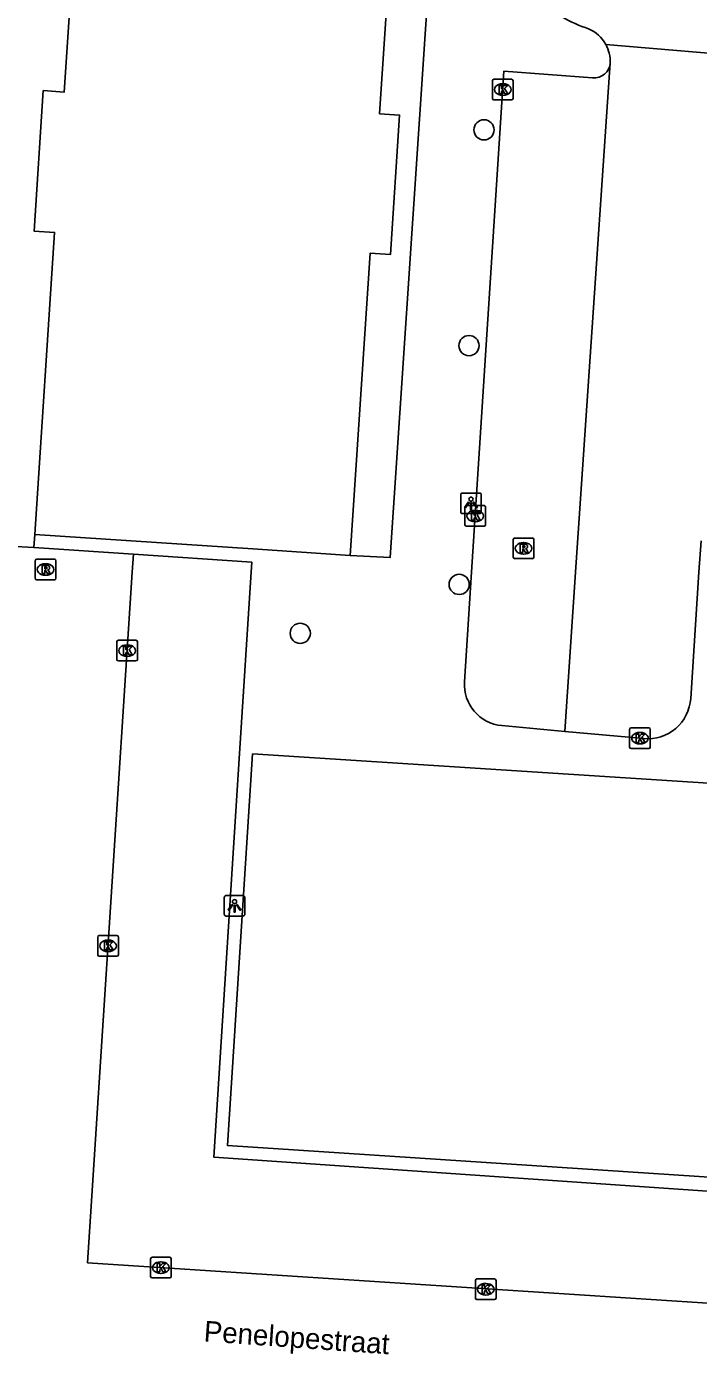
# Model space of a CAD drawing. Extents: x 161848 to 162726, y 385382 to 386521.
# Drawn here: x 161921.1 to 161953.7, y 385462.1 to 385526.4 of the extents above; entities that cross this region are included whole.
import ezdxf

# ---------------------------------------------------------------- set-up
doc = ezdxf.new("R2010")
doc.units = 0
for name, color, linetype in [('IMGEO_Boom', 7, 'Continuous'), ('IMGEO_Kolk', 7, 'Continuous'), ('IMGEO_Lichtpunt', 7, 'Continuous'), ('IMGEO_Openbare_ruimte_label', 7, 'Continuous'), ('IMGEO_Pand', 7, 'Continuous'), ('IMGEO_Rijbaan_lokaal_open', 7, 'Continuous'), ('IMGEO_Rioolput', 7, 'Continuous'), ('IMGEO_Voetpad_open', 7, 'Continuous')]:
    doc.layers.add(name, color=color, linetype=linetype)

msp = doc.modelspace()

# ---------------------------------------------------------------- linework, layer by layer
at = {"layer": 'IMGEO_Boom'}
for centre in [(161943.28, 385521.4), (161942.555, 385510.957), (161942.08, 385499.4), (161934.382, 385497.033)]:
    msp.add_circle(centre, 0.489, dxfattribs=at)
at = {"layer": 'IMGEO_Kolk'}
for p, q in [((161943.689, 385522.925), (161943.689, 385523.777)), ((161943.764, 385523.851), (161944.616, 385523.851)), ((161944.69, 385523.777), (161944.69, 385522.925)), ((161944.2, 385523.071), (161944.175, 385523.071)), ((161944.177, 385523.631), (161944.202, 385523.631)), ((161944.616, 385522.851), (161943.764, 385522.851)), ((161942.356, 385502.288), (161942.356, 385503.14)), ((161942.431, 385503.214), (161943.283, 385503.214)), ((161943.357, 385503.14), (161943.357, 385502.288)), ((161942.844, 385502.994), (161942.869, 385502.994)), ((161943.283, 385502.214), (161942.431, 385502.214)), ((161942.867, 385502.434), (161942.842, 385502.434)), ((161925.575, 385496.695), (161926.427, 385496.695)), ((161925.5, 385495.769), (161925.5, 385496.621)), ((161925.988, 385496.475), (161926.013, 385496.475)), ((161926.501, 385496.621), (161926.501, 385495.769)), ((161926.427, 385495.695), (161925.575, 385495.695)), ((161926.011, 385495.915), (161925.986, 385495.915)), ((161950.333, 385491.53), (161950.333, 385492.382)), ((161950.408, 385492.456), (161951.26, 385492.456)), ((161950.821, 385492.236), (161950.846, 385492.236)), ((161951.334, 385492.382), (161951.334, 385491.53)), ((161950.844, 385491.676), (161950.819, 385491.676)), ((161951.26, 385491.456), (161950.408, 385491.456)), ((161924.575, 385481.479), (161924.575, 385482.331)), ((161924.65, 385482.405), (161925.502, 385482.405)), ((161925.063, 385482.185), (161925.088, 385482.185)), ((161925.576, 385482.331), (161925.576, 385481.479)), ((161925.502, 385481.405), (161924.65, 385481.405)), ((161925.086, 385481.625), (161925.061, 385481.625)), ((161927.133, 385465.907), (161927.133, 385466.759)), ((161927.208, 385466.833), (161928.06, 385466.833)), ((161927.621, 385466.613), (161927.646, 385466.613)), ((161928.134, 385466.759), (161928.134, 385465.907)), ((161928.06, 385465.833), (161927.208, 385465.833)), ((161927.644, 385466.053), (161927.619, 385466.053)), ((161942.864, 385464.859), (161942.864, 385465.711)), ((161942.939, 385465.785), (161943.791, 385465.785)), ((161943.352, 385465.565), (161943.377, 385465.565)), ((161943.865, 385465.711), (161943.865, 385464.859)), ((161943.791, 385464.785), (161942.939, 385464.785)), ((161943.375, 385465.005), (161943.35, 385465.005))]:
    msp.add_line(p, q, dxfattribs=at)
for points in [[(161943.689, 385522.925), (161943.689, 385523.777)], [(161943.764, 385523.851), (161944.616, 385523.851)], [(161944.69, 385523.777), (161944.69, 385522.925)], [(161944.01, 385523.551), (161944.133, 385523.551), (161944.133, 385523.4), (161944.263, 385523.551), (161944.427, 385523.551), (161944.281, 385523.4), (161944.434, 385523.151), (161944.282, 385523.151), (161944.197, 385523.315), (161944.133, 385523.248), (161944.133, 385523.151), (161944.01, 385523.151), (161944.01, 385523.551)], [(161944.616, 385522.851), (161943.764, 385522.851)], [(161942.356, 385502.288), (161942.356, 385503.14)], [(161942.431, 385503.214), (161943.283, 385503.214)], [(161943.357, 385503.14), (161943.357, 385502.288)], [(161942.677, 385502.914), (161942.8, 385502.914), (161942.8, 385502.763), (161942.93, 385502.914), (161943.094, 385502.914), (161942.948, 385502.763), (161943.101, 385502.514), (161942.949, 385502.514), (161942.864, 385502.678), (161942.8, 385502.611), (161942.8, 385502.514), (161942.677, 385502.514), (161942.677, 385502.914)], [(161943.283, 385502.214), (161942.431, 385502.214)], [(161925.575, 385496.695), (161926.427, 385496.695)], [(161925.5, 385495.769), (161925.5, 385496.621)], [(161925.821, 385496.395), (161925.944, 385496.395), (161925.944, 385496.244), (161926.074, 385496.395), (161926.238, 385496.395), (161926.092, 385496.244), (161926.245, 385495.995), (161926.093, 385495.995), (161926.008, 385496.159), (161925.944, 385496.092), (161925.944, 385495.995), (161925.821, 385495.995), (161925.821, 385496.395)], [(161926.501, 385496.621), (161926.501, 385495.769)], [(161926.427, 385495.695), (161925.575, 385495.695)], [(161950.333, 385491.53), (161950.333, 385492.382)], [(161950.408, 385492.456), (161951.26, 385492.456)], [(161951.334, 385492.382), (161951.334, 385491.53)], [(161950.654, 385492.156), (161950.777, 385492.156), (161950.777, 385492.005), (161950.907, 385492.156), (161951.071, 385492.156), (161950.925, 385492.005), (161951.078, 385491.756), (161950.926, 385491.756), (161950.841, 385491.92), (161950.777, 385491.853), (161950.777, 385491.756), (161950.654, 385491.756), (161950.654, 385492.156)], [(161951.26, 385491.456), (161950.408, 385491.456)], [(161924.575, 385481.479), (161924.575, 385482.331)], [(161924.65, 385482.405), (161925.502, 385482.405)], [(161924.896, 385482.105), (161925.019, 385482.105), (161925.019, 385481.954), (161925.149, 385482.105), (161925.313, 385482.105), (161925.167, 385481.954), (161925.32, 385481.705), (161925.168, 385481.705), (161925.083, 385481.869), (161925.019, 385481.802), (161925.019, 385481.705), (161924.896, 385481.705), (161924.896, 385482.105)], [(161925.576, 385482.331), (161925.576, 385481.479)], [(161925.502, 385481.405), (161924.65, 385481.405)], [(161927.133, 385465.907), (161927.133, 385466.759)], [(161927.208, 385466.833), (161928.06, 385466.833)], [(161927.454, 385466.533), (161927.577, 385466.533), (161927.577, 385466.382), (161927.707, 385466.533), (161927.871, 385466.533), (161927.725, 385466.382), (161927.878, 385466.133), (161927.726, 385466.133), (161927.641, 385466.297), (161927.577, 385466.23), (161927.577, 385466.133), (161927.454, 385466.133), (161927.454, 385466.533)], [(161928.134, 385466.759), (161928.134, 385465.907)], [(161928.06, 385465.833), (161927.208, 385465.833)], [(161942.864, 385464.859), (161942.864, 385465.711)], [(161942.939, 385465.785), (161943.791, 385465.785)], [(161943.185, 385465.485), (161943.308, 385465.485), (161943.308, 385465.334), (161943.438, 385465.485), (161943.602, 385465.485), (161943.456, 385465.334), (161943.609, 385465.085), (161943.457, 385465.085), (161943.372, 385465.249), (161943.308, 385465.182), (161943.308, 385465.085), (161943.185, 385465.085), (161943.185, 385465.485)], [(161943.865, 385465.711), (161943.865, 385464.859)], [(161943.791, 385464.785), (161942.939, 385464.785)]]:
    msp.add_lwpolyline(points, dxfattribs=at)
for centre, start, end in [((161943.766, 385523.775), 91.55205, 178.44795), ((161943.766, 385523.775), 91.55205, 178.44795), ((161944.614, 385523.775), 1.55205, 88.44795), ((161944.614, 385523.775), 1.55205, 88.44795), ((161943.766, 385522.927), 181.55205, 268.44795), ((161943.766, 385522.927), 181.55205, 268.44795), ((161944.614, 385522.927), 271.55205, 358.44795), ((161944.614, 385522.927), 271.55205, 358.44795), ((161942.433, 385503.138), 91.55205, 178.44795), ((161942.433, 385503.138), 91.55205, 178.44795), ((161943.281, 385503.138), 1.55205, 88.44795), ((161943.281, 385503.138), 1.55205, 88.44795), ((161942.433, 385502.29), 181.55205, 268.44795), ((161942.433, 385502.29), 181.55205, 268.44795), ((161943.281, 385502.29), 271.55205, 358.44795), ((161943.281, 385502.29), 271.55205, 358.44795), ((161925.577, 385496.619), 91.55205, 178.44795), ((161925.577, 385496.619), 91.55205, 178.44795), ((161926.425, 385496.619), 1.55205, 88.44795), ((161926.425, 385496.619), 1.55205, 88.44795), ((161925.577, 385495.771), 181.55205, 268.44795), ((161925.577, 385495.771), 181.55205, 268.44795), ((161926.425, 385495.771), 271.55205, 358.44795), ((161926.425, 385495.771), 271.55205, 358.44795), ((161950.41, 385492.38), 91.55205, 178.44795), ((161950.41, 385492.38), 91.55205, 178.44795), ((161951.258, 385492.38), 1.55205, 88.44795), ((161951.258, 385492.38), 1.55205, 88.44795), ((161950.41, 385491.532), 181.55205, 268.44795), ((161950.41, 385491.532), 181.55205, 268.44795), ((161951.258, 385491.532), 271.55205, 358.44795), ((161951.258, 385491.532), 271.55205, 358.44795), ((161924.652, 385482.329), 91.55205, 178.44795), ((161924.652, 385482.329), 91.55205, 178.44795), ((161925.5, 385482.329), 1.55205, 88.44795), ((161925.5, 385482.329), 1.55205, 88.44795), ((161924.652, 385481.481), 181.55205, 268.44795), ((161924.652, 385481.481), 181.55205, 268.44795), ((161925.5, 385481.481), 271.55205, 358.44795), ((161925.5, 385481.481), 271.55205, 358.44795), ((161927.21, 385466.757), 91.55205, 178.44795), ((161927.21, 385466.757), 91.55205, 178.44795), ((161928.058, 385466.757), 1.55205, 88.44795), ((161928.058, 385466.757), 1.55205, 88.44795), ((161927.21, 385465.909), 181.55205, 268.44795), ((161927.21, 385465.909), 181.55205, 268.44795), ((161928.058, 385465.909), 271.55205, 358.44795), ((161928.058, 385465.909), 271.55205, 358.44795), ((161942.941, 385465.709), 91.55205, 178.44795), ((161942.941, 385465.709), 91.55205, 178.44795), ((161943.789, 385465.709), 1.55205, 88.44795), ((161943.789, 385465.709), 1.55205, 88.44795), ((161942.941, 385464.861), 181.55205, 268.44795), ((161942.941, 385464.861), 181.55205, 268.44795), ((161943.789, 385464.861), 271.55205, 358.44795), ((161943.789, 385464.861), 271.55205, 358.44795)]:
    msp.add_arc(centre, 0.0765, start, end, dxfattribs=at)
for centre, major_axis, ratio, start_param, end_param in [((161944.176, 385523.351), (-0.387, 0.002), 0.722429, 4.712389, 7.853982), ((161944.201, 385523.351), (-0.39, 0.002), 0.717154, 1.570796, 4.712389), ((161942.843, 385502.714), (-0.387, 0.002), 0.722429, 4.712389, 7.853982), ((161942.868, 385502.714), (-0.39, 0.002), 0.717154, 1.570796, 4.712389), ((161925.987, 385496.195), (-0.387, 0.002), 0.722429, 4.712389, 7.853982), ((161926.012, 385496.195), (-0.39, 0.002), 0.717154, 1.570796, 4.712389), ((161950.82, 385491.956), (-0.387, 0.002), 0.722429, 4.712389, 7.853982), ((161950.845, 385491.956), (-0.39, 0.002), 0.717154, 1.570796, 4.712389), ((161925.062, 385481.905), (-0.387, 0.002), 0.722429, 4.712389, 7.853982), ((161925.087, 385481.905), (-0.39, 0.002), 0.717154, 1.570796, 4.712389), ((161927.62, 385466.333), (-0.387, 0.002), 0.722429, 4.712389, 7.853982), ((161927.645, 385466.333), (-0.39, 0.002), 0.717154, 1.570796, 4.712389), ((161943.351, 385465.285), (-0.387, 0.002), 0.722429, 4.712389, 7.853982), ((161943.376, 385465.285), (-0.39, 0.002), 0.717154, 1.570796, 4.712389)]:
    msp.add_ellipse(centre, major_axis=major_axis, ratio=ratio, start_param=start_param, end_param=end_param, dxfattribs=at)
at = {"layer": 'IMGEO_Lichtpunt'}
for p, q in [((161943.055, 385503.822), (161942.247, 385503.822)), ((161943.055, 385503.822), (161942.247, 385503.822)), ((161942.153, 385503.727), (161942.153, 385502.92)), ((161942.153, 385503.727), (161942.153, 385502.92)), ((161943.149, 385502.92), (161943.149, 385503.727)), ((161943.149, 385502.92), (161943.149, 385503.727)), ((161942.247, 385502.826), (161943.055, 385502.826)), ((161942.247, 385502.826), (161943.055, 385502.826)), ((161930.702, 385484.249), (161930.702, 385483.442)), ((161930.702, 385484.249), (161930.702, 385483.442)), ((161931.604, 385484.344), (161930.796, 385484.344)), ((161931.604, 385484.344), (161930.796, 385484.344)), ((161931.698, 385483.442), (161931.698, 385484.249)), ((161931.698, 385483.442), (161931.698, 385484.249)), ((161930.796, 385483.348), (161931.604, 385483.348)), ((161930.796, 385483.348), (161931.604, 385483.348))]:
    msp.add_line(p, q, dxfattribs=at)
for points in [[(161942.527, 385503.391), (161942.566, 385503.363), (161942.378, 385503.101), (161942.34, 385503.128), (161942.527, 385503.391)], [(161942.629, 385503.343), (161942.676, 385503.343), (161942.676, 385503.021), (161942.629, 385503.021), (161942.629, 385503.343)], [(161942.739, 385503.363), (161942.777, 385503.39), (161942.964, 385503.128), (161942.925, 385503.1), (161942.739, 385503.363)], [(161931.076, 385483.913), (161931.115, 385483.885), (161930.927, 385483.623), (161930.889, 385483.65), (161931.076, 385483.913)], [(161931.178, 385483.865), (161931.225, 385483.865), (161931.225, 385483.543), (161931.178, 385483.543), (161931.178, 385483.865)], [(161931.288, 385483.885), (161931.326, 385483.912), (161931.513, 385483.65), (161931.474, 385483.622), (161931.288, 385483.885)]]:
    msp.add_lwpolyline(points, dxfattribs=at)
for centre in [(161942.652, 385503.525), (161931.201, 385484.047)]:
    msp.add_circle(centre, 0.0994, dxfattribs=at)
for centre, start, end in [((161942.247, 385503.727), 90, 180), ((161942.247, 385503.727), 90, 180), ((161943.055, 385503.727), 0, 90), ((161943.055, 385503.727), 0, 90), ((161942.247, 385502.92), 180, 270), ((161942.247, 385502.92), 180, 270), ((161943.055, 385502.92), 270, 0), ((161943.055, 385502.92), 270, 360), ((161930.796, 385484.249), 90, 180), ((161930.796, 385484.249), 90, 180), ((161931.604, 385484.249), 0, 90), ((161931.604, 385484.249), 0, 90), ((161930.796, 385483.442), 180, 270), ((161930.796, 385483.442), 180, 270), ((161931.604, 385483.442), 270, 0), ((161931.604, 385483.442), 270, 360)]:
    msp.add_arc(centre, 0.0946, start, end, dxfattribs=at)
at = {"layer": 'IMGEO_Pand'}
for points in [[(161921.522, 385501.814), (161922.49, 385516.433), (161921.491, 385516.499), (161921.941, 385523.3), (161922.958, 385523.233), (161923.902, 385537.482), (161920.343, 385537.718), (161921.301, 385552.184), (161920.286, 385552.252), (161920.73, 385558.966), (161921.757, 385558.898), (161922.725, 385573.521), (161937.991, 385572.511)], [(161936.339, 385548.108), (161935.601, 385536.955), (161939.183, 385536.718), (161938.221, 385522.178), (161939.194, 385522.114), (161938.747, 385515.366), (161937.764, 385515.432), (161936.796, 385500.803)], [(161936.796, 385500.803), (161932.091, 385501.114), (161921.522, 385501.814)], [(161959.412, 385489.446), (161932.077, 385491.193), (161930.866, 385472.24), (161968.434, 385469.781)]]:
    msp.add_lwpolyline(points, dxfattribs=at)
at = {"layer": 'IMGEO_Rijbaan_lokaal_open'}
for points in [[(161956.819, 385524.879), (161949.175, 385525.537)], [(161949.396, 385524.643), (161947.709, 385500), (161947.197, 385492.288)], [(161920.322, 385501.259), (161921.48, 385501.182)], [(161921.48, 385501.182), (161926.302, 385500.859)], [(161953.29, 385493.878), (161953.69, 385500), (161953.795, 385501.507)], [(161989.02, 385462.302), (161973.719, 385463.339), (161924.082, 385466.568), (161926.246, 385500), (161926.302, 385500.859)], [(161947.197, 385492.288), (161951.02, 385491.938)]]:
    msp.add_lwpolyline(points, dxfattribs=at)
for centre, radius, start, end in [((161950.227, 385532.297), 6.29, 227.2962, 252.54195), ((161947.634, 385524.681), 1.763, 29.06328, 66.39617), ((161947.63, 385524.681), 1.766, 358.77564, 28.99505), ((161951.21, 385494.014), 2.084, 264.77146, 356.26463)]:
    msp.add_arc(centre, radius, start, end, dxfattribs=at)
at = {"layer": 'IMGEO_Rioolput'}
for p, q in [((161944.697, 385500.72), (161944.697, 385501.572)), ((161944.772, 385501.646), (161945.624, 385501.646)), ((161945.185, 385501.426), (161945.21, 385501.426)), ((161945.698, 385501.572), (161945.698, 385500.72)), ((161921.549, 385499.695), (161921.549, 385500.547)), ((161921.624, 385500.621), (161922.476, 385500.621)), ((161922.55, 385500.547), (161922.55, 385499.695)), ((161945.624, 385500.646), (161944.772, 385500.646)), ((161945.208, 385500.866), (161945.183, 385500.866)), ((161922.037, 385500.401), (161922.062, 385500.401)), ((161922.476, 385499.621), (161921.624, 385499.621)), ((161922.06, 385499.841), (161922.035, 385499.841))]:
    msp.add_line(p, q, dxfattribs=at)
for points in [[(161944.697, 385500.72), (161944.697, 385501.572)], [(161944.772, 385501.646), (161945.624, 385501.646)], [(161945.286, 385501.344), (161945.034, 385501.346), (161945.034, 385500.946)], [(161945.212, 385501.265), (161945.158, 385501.265), (161945.158, 385501.184)], [(161945.158, 385501.184), (161945.21, 385501.184)], [(161945.698, 385501.572), (161945.698, 385500.72)], [(161921.549, 385499.695), (161921.549, 385500.547)], [(161921.624, 385500.621), (161922.476, 385500.621)], [(161922.55, 385500.547), (161922.55, 385499.695)], [(161945.624, 385500.646), (161944.772, 385500.646)], [(161945.034, 385500.946), (161945.158, 385500.946), (161945.158, 385501.108), (161945.169, 385501.108)], [(161945.216, 385501.079), (161945.287, 385500.946), (161945.427, 385500.946), (161945.362, 385501.072)], [(161922.138, 385500.319), (161921.886, 385500.321), (161921.886, 385499.921)], [(161921.886, 385499.921), (161922.01, 385499.921), (161922.01, 385500.083), (161922.021, 385500.083)], [(161922.064, 385500.24), (161922.01, 385500.24), (161922.01, 385500.159)], [(161922.01, 385500.159), (161922.062, 385500.159)], [(161922.068, 385500.054), (161922.139, 385499.921), (161922.279, 385499.921), (161922.214, 385500.047)], [(161922.476, 385499.621), (161921.624, 385499.621)]]:
    msp.add_lwpolyline(points, dxfattribs=at)
for centre, radius, start, end in [((161944.774, 385501.57), 0.0765, 91.55205, 178.44795), ((161944.774, 385501.57), 0.0765, 91.55205, 178.44795), ((161945.194, 385501.373), 0.19, 274.7715, 282.96867), ((161945.218, 385501.169), 0.0964, 77.00612, 93.18647), ((161945.232, 385501.226), 0.0378, 276.66336, 79.67722), ((161945.285, 385501.234), 0.109, 350.36119, 89.41601), ((161945.283, 385501.234), 0.112, 277.58423, 350.98172), ((161945.622, 385501.57), 0.0765, 1.55205, 88.44795), ((161945.622, 385501.57), 0.0765, 1.55205, 88.44795), ((161921.626, 385500.545), 0.0765, 91.55205, 178.44795), ((161921.626, 385500.545), 0.0765, 91.55205, 178.44795), ((161922.474, 385500.545), 0.0765, 1.55205, 88.44795), ((161922.474, 385500.545), 0.0765, 1.55205, 88.44795), ((161944.774, 385500.722), 0.0765, 181.55205, 268.44795), ((161944.774, 385500.722), 0.0765, 181.55205, 268.44795), ((161945.168, 385501.055), 0.0533, 26.02933, 88.69889), ((161945.267, 385501.019), 0.108, 29.51342, 73.79051), ((161945.622, 385500.722), 0.0765, 271.55205, 358.44795), ((161945.622, 385500.722), 0.0765, 271.55205, 358.44795), ((161922.02, 385500.03), 0.0533, 26.02933, 88.69889), ((161922.046, 385500.348), 0.19, 274.7715, 282.96867), ((161922.07, 385500.144), 0.0964, 77.00612, 93.18647), ((161922.084, 385500.201), 0.0378, 276.66336, 79.67722), ((161922.137, 385500.209), 0.109, 350.36119, 89.41601), ((161922.135, 385500.209), 0.112, 277.58423, 350.98172), ((161922.119, 385499.994), 0.108, 29.51342, 73.79051), ((161921.626, 385499.697), 0.0765, 181.55205, 268.44795), ((161921.626, 385499.697), 0.0765, 181.55205, 268.44795), ((161922.474, 385499.697), 0.0765, 271.55205, 358.44795), ((161922.474, 385499.697), 0.0765, 271.55205, 358.44795)]:
    msp.add_arc(centre, radius, start, end, dxfattribs=at)
for centre, major_axis, ratio, start_param, end_param in [((161945.184, 385501.146), (-0.387, 0.002), 0.722429, 4.712389, 7.853982), ((161945.209, 385501.146), (-0.39, 0.002), 0.717154, 1.570796, 4.712389), ((161922.036, 385500.121), (-0.387, 0.002), 0.722429, 4.712389, 7.853982), ((161922.061, 385500.121), (-0.39, 0.002), 0.717154, 1.570796, 4.712389)]:
    msp.add_ellipse(centre, major_axis=major_axis, ratio=ratio, start_param=start_param, end_param=end_param, dxfattribs=at)
at = {"layer": 'IMGEO_Voetpad_open'}
for points in [[(161941.881, 385547.741), (161938.731, 385500.698), (161936.796, 385500.803)], [(161942.337, 385494.687), (161942.68, 385500), (161944.246, 385524.235), (161948.541, 385523.915)], [(161921.48, 385501.182), (161921.522, 385501.814)], [(161926.302, 385500.859), (161932.035, 385500.475), (161932.013, 385500), (161931.448, 385491.214), (161930.191, 385471.68), (161968.387, 385469.051)], [(161947.197, 385492.288), (161944.151, 385492.566)]]:
    msp.add_lwpolyline(points, dxfattribs=at)
for centre, radius, start, end in [((161948.601, 385524.711), 0.798, 265.70002, 355.12624), ((161944.333, 385494.558), 2.001, 176.30941, 264.76848)]:
    msp.add_arc(centre, radius, start, end, dxfattribs=at)

# ---------------------------------------------------------------- texts
at = {"layer": 'IMGEO_Openbare_ruimte_label'}
msp.add_text('Penelopestraat', height=1, rotation=355.98783, dxfattribs=at).set_placement((161929.69, 385462.765))

doc.saveas('drawing.dxf')
